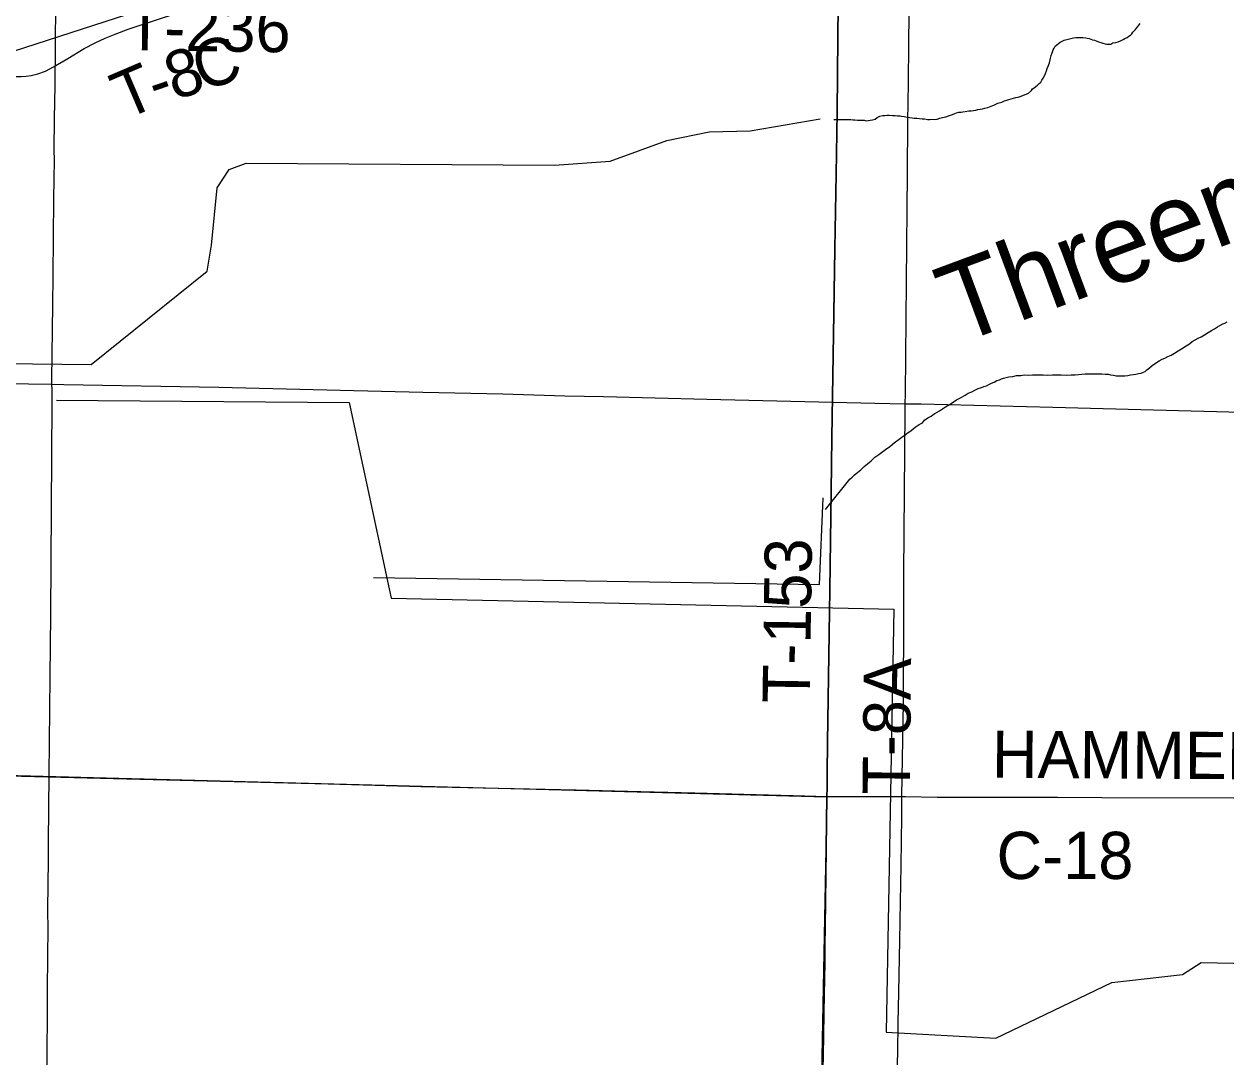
# Model space of a CAD drawing. Extents: x 2.4 to 73.1, y 4.5 to 25.6.
# Drawn here: x 45.586 to 46.309, y 20.92 to 21.542 of the extents above; entities that cross this region are included whole.
import ezdxf

# ---------------------------------------------------------------- set-up
doc = ezdxf.new("R2010")
doc.units = 0
for name, color, linetype in [('GM_X_County_Road', 7, 'Continuous'), ('GM_X_County_Road_Text', 7, 'Continuous'), ('GM_X_Interchange_Ramps', 7, 'Continuous'), ('GM_X_Minor_River', 7, 'Continuous'), ('GM_X_Minor_River_Text', 7, 'Continuous'), ('GM_X_Rail_Line', 7, 'Continuous'), ('GM_X_Section', 7, 'Continuous'), ('GM_X_Township', 7, 'Continuous'), ('GM_X_Township_Road', 7, 'Continuous'), ('GM_X_Township_Road_Text', 7, 'Continuous'), ('SH_Cut_Line', 7, 'Continuous')]:
    doc.layers.add(name, color=color, linetype=linetype)

msp = doc.modelspace()

# ---------------------------------------------------------------- linework, layer by layer
at = {"layer": 'GM_X_County_Road'}
for points in [[(46.11629, 21.31345), (46.11635, 21.31936), (46.11703, 21.38681), (46.11761, 21.4521), (46.11792, 21.48319), (46.11813, 21.50651), (46.11836, 21.52983), (46.11878, 21.56617)], [(45.09553, 21.33104), (45.12807, 21.33077), (45.22911, 21.32949), (45.27885, 21.329), (45.32082, 21.32864), (45.36745, 21.32794), (45.38921, 21.32768), (45.43273, 21.32716), (45.46071, 21.32689), (45.50113, 21.32641), (45.56019, 21.3257), (45.60271, 21.32513)], [(45.60271, 21.32513), (45.60993, 21.32503), (45.70319, 21.32342), (45.77622, 21.32158), (45.82595, 21.32044), (45.87413, 21.31931), (45.91142, 21.31827), (45.93474, 21.31784), (45.99689, 21.31625), (46.09791, 21.31381), (46.11629, 21.31345)], [(46.10924, 20.80865), (46.10938, 20.81479), (46.11141, 20.9096), (46.11173, 20.92358), (46.11199, 20.94068), (46.11244, 20.95932), (46.11302, 20.99041), (46.1134, 21.01373), (46.11376, 21.03548), (46.11418, 21.06501), (46.11427, 21.07745), (46.11516, 21.13341), (46.11542, 21.18782), (46.11549, 21.21114), (46.11625, 21.30908), (46.11629, 21.31345)], [(46.11629, 21.31345), (46.12589, 21.31327), (46.20514, 21.31127), (46.31858, 21.30842), (46.37453, 21.30696), (46.46777, 21.30484), (46.50662, 21.30389), (46.53926, 21.303), (46.5983, 21.30142), (46.61885, 21.30097)], [(45.56674, 21.08971), (45.57633, 21.08952), (45.65559, 21.08753), (45.76903, 21.08467), (45.82497, 21.08322), (45.91822, 21.0811), (45.95706, 21.08015), (45.9897, 21.07926), (46.04875, 21.07767), (46.06929, 21.07722)], [(46.06185, 20.65407), (46.06207, 20.66293), (46.06222, 20.67067), (46.06242, 20.67975), (46.06355, 20.72476), (46.06417, 20.7574), (46.06507, 20.80402), (46.06572, 20.84442), (46.06617, 20.87083), (46.06657, 20.90192), (46.06714, 20.93223), (46.06742, 20.94736), (46.06776, 20.96719), (46.0679, 20.97676), (46.06806, 20.98799), (46.0682, 20.99827), (46.06929, 21.07722)], [(46.06929, 21.07722), (46.08256, 21.0772), (46.10061, 21.07718), (46.11646, 21.07712), (46.13541, 21.07681), (46.14815, 21.07682), (46.16182, 21.07678), (46.20781, 21.07665), (46.23454, 21.07653), (46.31376, 21.07638), (46.38649, 21.07616), (46.4216, 21.07575), (46.47287, 21.07512), (46.57084, 21.07395)]]:
    msp.add_lwpolyline(points, dxfattribs=at)
at = {"layer": 'GM_X_Interchange_Ramps'}
msp.add_lwpolyline([(46.0759, 21.55251), (46.07568, 21.53387), (46.07521, 21.48883), (46.07466, 21.45156), (46.07392, 21.40652), (46.07316, 21.35526), (46.07214, 21.29314), (46.0716, 21.26052), (46.07079, 21.2015), (46.06955, 21.10986), (46.06931, 21.09123), (46.06923, 21.08191), (46.06917, 21.0775), (46.06808, 20.99855), (46.06794, 20.98826), (46.06778, 20.97703), (46.06765, 20.96746), (46.0673, 20.94763), (46.06702, 20.9325), (46.06645, 20.90219)], dxfattribs=at)
at = {"layer": 'GM_X_Minor_River'}
for points in [[(46.20161, 21.51514), (46.20221, 21.51645), (46.20262, 21.51758), (46.20302, 21.51852), (46.20345, 21.52041), (46.20366, 21.52135), (46.20408, 21.52286), (46.20469, 21.52456), (46.2053, 21.52625), (46.2059, 21.52737), (46.2065, 21.5285), (46.20747, 21.52942), (46.20941, 21.53089), (46.21076, 21.53162), (46.21191, 21.53216), (46.21592, 21.5332), (46.21745, 21.53354), (46.21897, 21.53369), (46.2205, 21.53384), (46.22183, 21.53381), (46.22316, 21.53377), (46.22486, 21.53354), (46.2258, 21.53332), (46.22694, 21.5331), (46.22788, 21.5327), (46.22901, 21.53229), (46.23014, 21.53207), (46.23108, 21.53167), (46.23259, 21.53125), (46.23391, 21.53084), (46.23523, 21.53043), (46.23655, 21.53001), (46.23768, 21.52979), (46.23901, 21.52976), (46.23996, 21.52973), (46.24112, 21.53047), (46.24302, 21.5308), (46.24436, 21.53114), (46.24589, 21.53167), (46.24744, 21.53258), (46.2484, 21.53313), (46.24975, 21.53385), (46.2509, 21.53458), (46.25187, 21.53513), (46.25265, 21.53606), (46.25324, 21.53699), (46.25461, 21.53829), (46.25559, 21.53959), (46.25676, 21.54108), (46.25755, 21.5422)], [(46.07329, 21.4845), (46.07663, 21.48451), (46.07777, 21.48448), (46.07872, 21.48446), (46.07986, 21.48443), (46.08081, 21.48441), (46.08213, 21.48437), (46.08346, 21.48434), (46.08479, 21.4843), (46.08593, 21.48428), (46.08744, 21.48405), (46.08896, 21.48401), (46.09048, 21.48397), (46.09162, 21.48394), (46.09275, 21.48372), (46.09523, 21.48404), (46.09656, 21.4842), (46.09809, 21.48454), (46.09945, 21.48564), (46.10099, 21.48636), (46.10271, 21.48689), (46.10404, 21.48685), (46.10537, 21.48701), (46.10651, 21.48698), (46.1086, 21.48693), (46.11012, 21.48689), (46.11163, 21.48666), (46.11315, 21.48662), (46.11409, 21.48641), (46.11561, 21.48618), (46.11655, 21.48597), (46.11768, 21.48575), (46.11882, 21.48553), (46.12053, 21.48549), (46.12166, 21.48527), (46.12318, 21.48523), (46.12488, 21.485), (46.1264, 21.48477), (46.12792, 21.48473), (46.12962, 21.4845), (46.13114, 21.48446), (46.13551, 21.48472), (46.13704, 21.48526), (46.13876, 21.48559), (46.13972, 21.48576), (46.14068, 21.48611), (46.14221, 21.48664), (46.14355, 21.48699), (46.1447, 21.48753), (46.14604, 21.48807), (46.14719, 21.48842), (46.14853, 21.48876), (46.14986, 21.48892), (46.15101, 21.48908), (46.15234, 21.48924), (46.15444, 21.48956), (46.15596, 21.48971), (46.15729, 21.48987), (46.15882, 21.49002), (46.15996, 21.49037), (46.1613, 21.49072), (46.16283, 21.49087), (46.16416, 21.49121), (46.16589, 21.49174), (46.16799, 21.49245), (46.16991, 21.49316), (46.17203, 21.49424), (46.17432, 21.49494), (46.17605, 21.49566), (46.17739, 21.49601), (46.17854, 21.49655), (46.18007, 21.49689), (46.18141, 21.49723), (46.18275, 21.49758), (46.18427, 21.49792), (46.18542, 21.49827), (46.18907, 21.4997), (46.19041, 21.50023), (46.19216, 21.5019), (46.19294, 21.50283), (46.19391, 21.50356), (46.19488, 21.5043), (46.19585, 21.50503), (46.19682, 21.50615), (46.19779, 21.50688), (46.19839, 21.508), (46.19937, 21.50931), (46.20018, 21.51119), (46.20077, 21.51212), (46.20119, 21.51363), (46.20161, 21.51514)], [(45.06239, 21.34346), (45.62635, 21.33694), (45.69623, 21.3932), (45.69873, 21.40878), (45.70221, 21.44337), (45.70945, 21.45438), (45.71954, 21.45815), (45.90512, 21.45705), (45.93859, 21.45943), (45.97284, 21.47188), (45.99832, 21.47694), (46.02285, 21.47763), (46.06512, 21.48489)], [(46.28047, 21.3452), (46.28261, 21.34646), (46.28533, 21.34827), (46.28728, 21.34954), (46.28903, 21.35081), (46.29078, 21.35189), (46.29252, 21.35278), (46.29426, 21.35368), (46.2964, 21.35494), (46.29853, 21.3562), (46.30048, 21.35747), (46.30242, 21.35854), (46.30417, 21.35963), (46.30553, 21.36053), (46.30746, 21.36142), (46.30862, 21.36195), (46.30998, 21.36267)], [(46.06819, 21.24985), (46.08302, 21.26804), (46.08439, 21.26932), (46.08577, 21.27061), (46.08753, 21.27207), (46.08948, 21.27372), (46.09145, 21.27556), (46.09359, 21.2772), (46.09575, 21.27903), (46.09791, 21.28124), (46.10044, 21.28287), (46.10434, 21.28579), (46.10707, 21.28779), (46.10961, 21.2898), (46.11722, 21.29544), (46.11975, 21.29726), (46.12229, 21.29927), (46.12463, 21.3009), (46.12657, 21.30198), (46.12794, 21.30346), (46.1299, 21.30491), (46.13184, 21.30599), (46.13281, 21.30672), (46.13417, 21.30763), (46.13553, 21.30834), (46.13689, 21.30925), (46.13864, 21.31033), (46.14058, 21.3116), (46.14291, 21.31304), (46.14505, 21.3143), (46.14719, 21.31576), (46.14951, 21.31701), (46.15223, 21.31863), (46.15417, 21.31971), (46.15629, 21.32059), (46.15823, 21.32167), (46.16017, 21.32255), (46.16209, 21.32325), (46.16363, 21.32377), (46.16517, 21.32429), (46.16653, 21.32501), (46.16826, 21.32571), (46.16981, 21.32642), (46.17136, 21.32732), (46.17309, 21.32783), (46.17425, 21.32837), (46.17541, 21.32871), (46.17694, 21.32923), (46.17867, 21.32955), (46.18096, 21.32985), (46.18326, 21.33035), (46.18574, 21.33046), (46.18785, 21.33077), (46.19032, 21.33069), (46.1928, 21.33079), (46.19642, 21.33086), (46.19927, 21.33077), (46.20213, 21.33067), (46.2048, 21.33078), (46.20747, 21.33088), (46.21013, 21.33079), (46.21336, 21.33068), (46.21603, 21.33078), (46.21851, 21.33089), (46.22462, 21.33145), (46.22862, 21.33151), (46.23186, 21.3314), (46.23452, 21.33131), (46.2368, 21.33124), (46.23832, 21.33119), (46.23983, 21.33076), (46.24154, 21.33051), (46.24325, 21.33026), (46.24477, 21.33021), (46.24591, 21.33017), (46.24705, 21.33013), (46.24839, 21.33028), (46.2503, 21.33041), (46.25183, 21.33074), (46.25355, 21.33106), (46.25508, 21.3312), (46.25662, 21.33153), (46.25834, 21.33185), (46.25969, 21.33238), (46.26065, 21.33273), (46.26164, 21.33384), (46.2632, 21.33493), (46.26477, 21.3364), (46.26691, 21.33785), (46.26905, 21.3393), (46.27098, 21.34018), (46.27253, 21.34089), (46.27427, 21.34179), (46.27639, 21.34267), (46.27834, 21.34394), (46.28047, 21.3452)], [(45.60544, 21.31553), (45.7817, 21.31409), (45.80698, 21.19635), (46.10949, 21.1898), (46.10487, 20.93527), (46.17085, 20.93166), (46.2405, 20.9653), (46.2831, 20.97012), (46.29433, 20.97731), (46.32361, 20.97666)], [(45.79631, 21.2089), (46.0646, 21.20471), (46.06697, 21.25679)]]:
    msp.add_lwpolyline(points, dxfattribs=at)
at = {"layer": 'GM_X_Rail_Line'}
msp.add_lwpolyline([(41.95853, 20.34784), (42.03693, 20.3736), (42.33297, 20.46945), (42.57884, 20.54906), (43.08411, 20.71542), (43.61414, 20.88869), (44.15467, 21.0643), (44.5462, 21.19131), (44.80143, 21.27398), (45.57286, 21.52333), (45.82756, 21.60589)], dxfattribs=at)
at = {"layer": 'GM_X_Section'}
msp.add_lwpolyline([(45.56683, 21.09011), (46.06909, 21.07683), (46.05954, 20.57582), (45.55903, 20.58659)], close=True, dxfattribs=at)
at = {"layer": 'GM_X_Township'}
msp.add_lwpolyline([(46.0759, 21.55251), (46.07568, 21.53387), (46.07521, 21.48883), (46.07466, 21.45156), (46.07392, 21.40652), (46.07316, 21.35526), (46.07214, 21.29314), (46.0716, 21.26052), (46.07079, 21.2015), (46.06955, 21.10986), (46.06931, 21.09123), (46.06923, 21.08191), (46.06917, 21.0775), (46.06808, 20.99855), (46.06794, 20.98826), (46.06778, 20.97703), (46.06765, 20.96746), (46.0673, 20.94763), (46.06702, 20.9325), (46.06645, 20.90219)], dxfattribs=at)
at = {"layer": 'GM_X_Township_Road'}
for points in [[(45.57147, 21.5102), (45.57492, 21.5102), (45.58423, 21.51021), (45.58729, 21.51043), (45.59032, 21.51087), (45.59419, 21.51184), (45.59878, 21.5136), (45.60372, 21.51614), (45.61227, 21.5212), (45.6222, 21.52705), (45.62881, 21.53056), (45.63474, 21.53334), (45.64079, 21.53585), (45.64869, 21.53874), (45.66876, 21.54541), (45.70808, 21.55821), (45.80771, 21.59066), (45.83788, 21.60047), (45.84626, 21.60288), (45.85354, 21.60463), (45.8609, 21.60601), (45.8677, 21.60692), (45.87516, 21.60755), (45.88295, 21.60778)], [(46.06929, 21.07722), (46.06935, 21.08163), (46.06942, 21.09095), (46.06967, 21.10959), (46.07091, 21.20123), (46.07172, 21.26025), (46.07225, 21.29286), (46.07328, 21.35499), (46.07404, 21.40624), (46.07477, 21.45128), (46.07532, 21.48856), (46.0758, 21.5336), (46.07602, 21.55224), (46.07641, 21.58951), (46.07687, 21.60519)], [(45.60271, 21.32513), (45.60266, 21.32791), (45.60333, 21.37298), (45.60342, 21.39007), (45.60386, 21.4367), (45.60419, 21.46001), (45.60413, 21.46622), (45.60433, 21.48487), (45.60474, 21.50507), (45.60493, 21.52838), (45.60502, 21.5548), (45.60502, 21.56944), (45.60504, 21.57023), (45.60507, 21.57112), (45.60515, 21.57226), (45.60523, 21.57317), (45.60549, 21.57392), (45.6059, 21.57453)], [(45.5992, 20.8408), (45.59926, 20.84732), (45.59954, 20.86907), (45.59952, 20.87839), (45.59984, 20.90948), (45.60006, 20.95921), (45.6002, 20.98252), (45.6004, 20.99651), (45.60018, 21.00943), (45.60069, 21.03884), (45.60072, 21.04972), (45.60115, 21.09013), (45.60171, 21.14918), (45.60206, 21.18648), (45.6028, 21.31392), (45.60279, 21.3217), (45.60271, 21.32513)], [(46.06185, 20.65407), (46.06207, 20.66293), (46.06222, 20.67067), (46.06242, 20.67975), (46.06355, 20.72476), (46.06417, 20.7574), (46.06507, 20.80402), (46.06572, 20.84442), (46.06617, 20.87083), (46.06657, 20.90192), (46.06714, 20.93223), (46.06742, 20.94736), (46.06776, 20.96719), (46.0679, 20.97676), (46.06806, 20.98799), (46.0682, 20.99827), (46.06929, 21.07722)]]:
    msp.add_lwpolyline(points, dxfattribs=at)
at = {"layer": 'SH_Cut_Line'}
for points in [[(46.06645, 20.90219), (46.06702, 20.9325), (46.0673, 20.94763), (46.06765, 20.96746), (46.06778, 20.97703), (46.06794, 20.98826), (46.06808, 20.99855), (46.06917, 21.0775), (46.06923, 21.08191), (46.06931, 21.09123), (46.06955, 21.10986), (46.07079, 21.2015), (46.0716, 21.26052), (46.07214, 21.29314), (46.07316, 21.35526), (46.07392, 21.40652), (46.07466, 21.45156), (46.07521, 21.48883), (46.07568, 21.53387), (46.0759, 21.55251)], [(46.0759, 21.55251), (46.07568, 21.53387), (46.07521, 21.48883), (46.07466, 21.45156), (46.07392, 21.40652), (46.07316, 21.35526), (46.07214, 21.29314), (46.0716, 21.26052), (46.07079, 21.2015), (46.06955, 21.10986), (46.06931, 21.09123), (46.06923, 21.08191), (46.06917, 21.0775), (46.06808, 20.99855), (46.06794, 20.98826), (46.06778, 20.97703), (46.06765, 20.96746), (46.0673, 20.94763), (46.06702, 20.9325), (46.06645, 20.90219)]]:
    msp.add_lwpolyline(points, dxfattribs=at)

# ---------------------------------------------------------------- texts
at = {"layer": 'GM_X_County_Road_Text'}
for s, height, rotation, p in [('HAMMERSMITH', 0.0284091, 359.63879, (46.16838, 21.08844)), ('C-18', 0.028409, 0.00001, (46.17123, 21.02749))]:
    msp.add_text(s, height=height, rotation=rotation, dxfattribs=at).set_placement(p)
at = {"layer": 'GM_X_Minor_River_Text'}
msp.add_text('Threemile', height=0.04737, rotation=20.37047, dxfattribs=at).set_placement((46.14753, 21.34879))
at = {"layer": 'GM_X_Township_Road_Text'}
for s, height, rotation, p in [('T-236', 0.028409, 359.17842, (45.647, 21.52619)), ('C', 0.02841, 18.05542, (45.69287, 21.50122)), ('8', 0.02841, 18.18182, (45.6764, 21.49581)), ('T', 0.02841, 23.13583, (45.64655, 21.484)), ('-', 0.02841, 18.71166, (45.66551, 21.49212)), ('T-153', 0.028409, 89.16012, (46.05874, 21.13305)), ('T-8A', 0.028409, 89.36558, (46.11893, 21.07802))]:
    msp.add_text(s, height=height, rotation=rotation, dxfattribs=at).set_placement(p)

doc.saveas('drawing.dxf')
